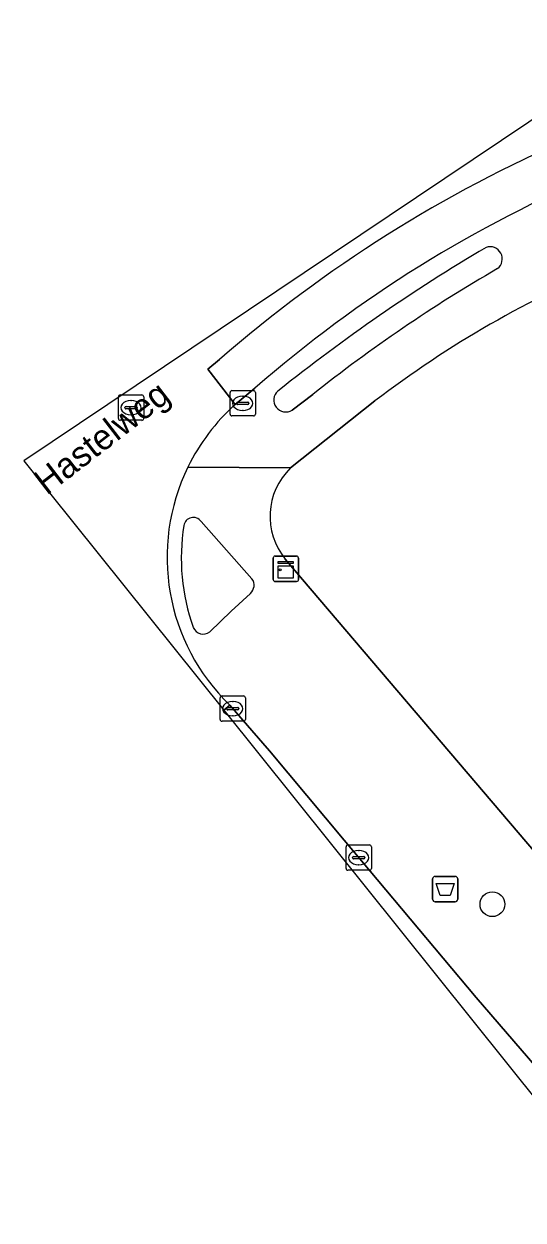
# Model space of a CAD drawing. Extents: x 159960 to 160866, y 382700 to 383354.
# Drawn here: x 159960.34 to 159980.05, y 383242.69 to 383289.88 of the extents above; entities that cross this region are included whole.
import ezdxf

# ---------------------------------------------------------------- set-up
doc = ezdxf.new("R2010")
doc.units = 0
for name, color, linetype in [('IMGEO_Afvalbak', 7, 'Continuous'), ('IMGEO_Boom', 7, 'Continuous'), ('IMGEO_Erf', 7, 'Continuous'), ('IMGEO_Groenvoorziening', 7, 'Continuous'), ('IMGEO_Kast', 7, 'Continuous'), ('IMGEO_Kolk', 7, 'Continuous'), ('IMGEO_Openbare_ruimte_label', 7, 'Continuous'), ('IMGEO_Rijbaan_lokaal_gesloten', 7, 'Continuous'), ('IMGEO_Rijbaan_lokaal_open', 7, 'Continuous'), ('IMGEO_Rioolput', 7, 'Continuous'), ('IMGEO_Voetpad_open', 7, 'Continuous')]:
    doc.layers.add(name, color=color, linetype=linetype)

msp = doc.modelspace()

# ---------------------------------------------------------------- linework, layer by layer
at = {"layer": 'IMGEO_Afvalbak'}
for p, q in [((159976.475, 383255.351), (159976.475, 383256.151)), ((159976.475, 383256.151), (159976.475, 383255.351)), ((159976.575, 383256.251), (159977.365, 383256.251)), ((159977.365, 383256.251), (159976.575, 383256.251)), ((159977.465, 383256.151), (159977.465, 383255.351)), ((159977.465, 383255.351), (159977.465, 383256.151)), ((159977.365, 383255.251), (159976.575, 383255.251)), ((159976.575, 383255.251), (159977.365, 383255.251))]:
    msp.add_line(p, q, dxfattribs=at)
msp.add_lwpolyline([(159976.618, 383255.965), (159977.322, 383255.965), (159977.173, 383255.495), (159976.767, 383255.495), (159976.618, 383255.965)], dxfattribs=at)
for centre, start, end in [((159976.575, 383256.151), 90, 180), ((159976.575, 383256.151), 90, 180), ((159977.365, 383256.151), 0, 90), ((159977.365, 383256.151), 360, 90), ((159976.575, 383255.351), 180, 270), ((159976.575, 383255.351), 180, 270), ((159977.365, 383255.351), 270, 0), ((159977.365, 383255.351), 270, 0)]:
    msp.add_arc(centre, 0.1, start, end, dxfattribs=at)
at = {"layer": 'IMGEO_Boom'}
msp.add_circle((159978.834, 383255.154), 0.489, dxfattribs=at)
at = {"layer": 'IMGEO_Erf'}
for points in [[(159974.199, 383275.009), (159970.863, 383272.367)], [(159970.658, 383268.765), (159986.013, 383250.759), (159992.759, 383242.419), (159998.051, 383236.487), (160000.542, 383236.934), (160005.149, 383238.457), (160013.087, 383206.7), (160019.094, 383183.073)]]:
    msp.add_lwpolyline(points, dxfattribs=at)
for centre, radius, start, end in [((159999.178, 383242.385), 41.089, 112.1957, 127.4401), ((159972.714, 383270.455), 2.661, 134.0699, 219.4154)]:
    msp.add_arc(centre, radius, start, end, dxfattribs=at)
at = {"layer": 'IMGEO_Groenvoorziening'}
for points in [[(159970.931, 383274.652), (159971.74, 383275.266)], [(159969.34, 383267.997), (159967.334, 383270.256)], [(159968.518, 383266.716), (159969.28, 383267.417)], [(159967.676, 383265.902), (159968.518, 383266.716)]]:
    msp.add_lwpolyline(points, dxfattribs=at)
for centre, radius, start, end in [((160014.741, 383219.821), 71.122, 120.55448, 128.60501), ((159978.744, 383280.613), 0.48, 307.0757, 109.2397), ((160009.313, 383227.897), 60.461, 120.05341, 128.42181), ((159970.672, 383275.044), 0.47, 130.7167, 303.5118), ((159967.026, 383270.035), 0.379, 35.6158, 171.1086), ((159974.68, 383268.809), 8.13, 170.9031, 199.6247), ((159968.998, 383267.739), 0.428, 311.1667, 37.021), ((159967.416, 383266.239), 0.426, 202.271, 307.6046)]:
    msp.add_arc(centre, radius, start, end, dxfattribs=at)
at = {"layer": 'IMGEO_Kast'}
for p, q in [((159970.254, 383268.887), (159971.095, 383268.887)), ((159971.095, 383268.887), (159970.254, 383268.887)), ((159970.179, 383267.962), (159970.179, 383268.803)), ((159970.179, 383268.803), (159970.179, 383267.962)), ((159971.179, 383268.812), (159971.179, 383267.971)), ((159971.179, 383267.971), (159971.179, 383268.812)), ((159971.104, 383267.887), (159970.263, 383267.887)), ((159970.263, 383267.887), (159971.104, 383267.887))]:
    msp.add_line(p, q, dxfattribs=at)
for points in [[(159970.374, 383268.677), (159970.974, 383268.677), (159970.974, 383268.592), (159970.374, 383268.592), (159970.374, 383268.677)], [(159970.374, 383268.502), (159970.974, 383268.502), (159970.974, 383268.013), (159970.374, 383268.013), (159970.374, 383268.502)]]:
    msp.add_lwpolyline(points, dxfattribs=at)
msp.add_circle((159970.458, 383268.351), 0.0377, dxfattribs=at)
for centre, start, end in [((159970.257, 383268.809), 92.4484, 184.2845), ((159970.257, 383268.809), 92.4484, 184.2845), ((159971.101, 383268.809), 2.4484, 94.2845), ((159971.101, 383268.809), 2.4484, 94.2845), ((159970.257, 383267.965), 182.4484, 274.2845), ((159970.257, 383267.965), 182.4484, 274.2845), ((159971.101, 383267.965), 272.4484, 4.2845), ((159971.101, 383267.965), 272.4484, 4.2845)]:
    msp.add_arc(centre, 0.0779, start, end, dxfattribs=at)
at = {"layer": 'IMGEO_Kolk'}
for p, q in [((159968.478, 383274.491), (159968.478, 383275.343)), ((159968.553, 383275.417), (159969.405, 383275.417)), ((159968.966, 383275.197), (159968.991, 383275.197)), ((159969.479, 383275.343), (159969.479, 383274.491)), ((159968.737, 383274.911), (159968.737, 383274.923)), ((159969.175, 383274.874), (159968.777, 383274.874)), ((159968.78, 383274.96), (159969.178, 383274.96)), ((159968.989, 383274.637), (159968.964, 383274.637)), ((159969.221, 383274.923), (159969.221, 383274.911)), ((159969.405, 383274.417), (159968.553, 383274.417)), ((159968.084, 383262.444), (159968.084, 383263.296)), ((159968.159, 383263.37), (159969.011, 383263.37)), ((159969.085, 383263.296), (159969.085, 383262.444)), ((159968.343, 383262.864), (159968.343, 383262.876)), ((159968.781, 383262.827), (159968.383, 383262.827)), ((159968.386, 383262.913), (159968.784, 383262.913)), ((159968.572, 383263.15), (159968.597, 383263.15)), ((159968.827, 383262.876), (159968.827, 383262.864)), ((159969.011, 383262.37), (159968.159, 383262.37)), ((159968.595, 383262.59), (159968.57, 383262.59)), ((159973.056, 383256.565), (159973.056, 383257.417)), ((159973.131, 383257.491), (159973.983, 383257.491)), ((159973.544, 383257.271), (159973.569, 383257.271)), ((159974.057, 383257.417), (159974.057, 383256.565)), ((159973.315, 383256.985), (159973.315, 383256.997)), ((159973.753, 383256.948), (159973.355, 383256.948)), ((159973.358, 383257.034), (159973.756, 383257.034)), ((159973.567, 383256.711), (159973.542, 383256.711)), ((159973.799, 383256.997), (159973.799, 383256.985)), ((159973.983, 383256.491), (159973.131, 383256.491))]:
    msp.add_line(p, q, dxfattribs=at)
for points in [[(159968.478, 383274.491), (159968.478, 383275.343)], [(159968.553, 383275.417), (159969.405, 383275.417)], [(159969.479, 383275.343), (159969.479, 383274.491)], [(159969.405, 383274.417), (159968.553, 383274.417)], [(159968.084, 383262.444), (159968.084, 383263.296)], [(159968.159, 383263.37), (159969.011, 383263.37)], [(159969.085, 383263.296), (159969.085, 383262.444)], [(159969.011, 383262.37), (159968.159, 383262.37)], [(159973.056, 383256.565), (159973.056, 383257.417)], [(159973.131, 383257.491), (159973.983, 383257.491)], [(159974.057, 383257.417), (159974.057, 383256.565)], [(159973.983, 383256.491), (159973.131, 383256.491)]]:
    msp.add_lwpolyline(points, dxfattribs=at)
for centre, radius, start, end in [((159968.555, 383275.341), 0.0765, 91.552, 178.448), ((159968.555, 383275.341), 0.0765, 91.552, 178.448), ((159969.403, 383275.341), 0.0765, 1.552, 88.448), ((159969.403, 383275.341), 0.0765, 1.552, 88.448), ((159968.777, 383274.92), 0.0403, 85.8775, 175.7526), ((159968.774, 383274.91), 0.0366, 178.938, 274.7102), ((159969.178, 383274.917), 0.043, 264.8664, 352.4533), ((159969.182, 383274.922), 0.0386, 1.7309, 96.639), ((159968.555, 383274.493), 0.0765, 181.552, 268.448), ((159968.555, 383274.493), 0.0765, 181.552, 268.448), ((159969.403, 383274.493), 0.0765, 271.552, 358.448), ((159969.403, 383274.493), 0.0765, 271.552, 358.448), ((159968.161, 383263.294), 0.0765, 91.552, 178.448), ((159968.161, 383263.294), 0.0765, 91.552, 178.448), ((159969.009, 383263.294), 0.0765, 1.552, 88.448), ((159969.009, 383263.294), 0.0765, 1.552, 88.448), ((159968.383, 383262.873), 0.0403, 85.8775, 175.7526), ((159968.38, 383262.863), 0.0366, 178.938, 274.7102), ((159968.784, 383262.87), 0.043, 264.8664, 352.4533), ((159968.788, 383262.875), 0.0386, 1.7309, 96.639), ((159968.161, 383262.446), 0.0765, 181.552, 268.448), ((159968.161, 383262.446), 0.0765, 181.552, 268.448), ((159969.009, 383262.446), 0.0765, 271.552, 358.448), ((159969.009, 383262.446), 0.0765, 271.552, 358.448), ((159973.133, 383257.415), 0.0765, 91.552, 178.448), ((159973.133, 383257.415), 0.0765, 91.552, 178.448), ((159973.981, 383257.415), 0.0765, 1.552, 88.448), ((159973.981, 383257.415), 0.0765, 1.552, 88.448), ((159973.355, 383256.994), 0.0403, 85.8775, 175.7526), ((159973.352, 383256.984), 0.0366, 178.938, 274.7102), ((159973.756, 383256.991), 0.043, 264.8664, 352.4533), ((159973.76, 383256.996), 0.0386, 1.7309, 96.639), ((159973.133, 383256.567), 0.0765, 181.552, 268.448), ((159973.133, 383256.567), 0.0765, 181.552, 268.448), ((159973.981, 383256.567), 0.0765, 271.552, 358.448), ((159973.981, 383256.567), 0.0765, 271.552, 358.448)]:
    msp.add_arc(centre, radius, start, end, dxfattribs=at)
for centre, major_axis, ratio, start_param, end_param in [((159968.965, 383274.917), (-0.387, 0.002), 0.722429, 4.712389, 7.853982), ((159968.99, 383274.917), (-0.39, 0.002), 0.717154, 1.570796, 4.712389), ((159968.571, 383262.87), (-0.387, 0.002), 0.722429, 4.712389, 7.853982), ((159968.596, 383262.87), (-0.39, 0.002), 0.717154, 1.570796, 4.712389), ((159973.543, 383256.991), (-0.387, 0.002), 0.722429, 4.712389, 7.853982), ((159973.568, 383256.991), (-0.39, 0.002), 0.717154, 1.570796, 4.712389)]:
    msp.add_ellipse(centre, major_axis=major_axis, ratio=ratio, start_param=start_param, end_param=end_param, dxfattribs=at)
at = {"layer": 'IMGEO_Rijbaan_lokaal_gesloten'}
msp.add_lwpolyline([(159968.06, 383276.648), (159967.594, 383276.266), (159968.683, 383274.873), (159969.46, 383275.517)], dxfattribs=at)
for centre, radius, start, end in [((160003.271, 383236.118), 53.689, 95.8341, 130.983), ((160002.595, 383237.495), 50.435, 94.3795, 131.0712)]:
    msp.add_arc(centre, radius, start, end, dxfattribs=at)
at = {"layer": 'IMGEO_Rijbaan_lokaal_open'}
for points in [[(159997.814, 383289.529), (159997.778, 383289.885), (159985.83, 383289.731), (159960.338, 383272.649), (159968.231, 383262.808)], [(159968.683, 383274.873), (159967.594, 383276.266), (159968.06, 383276.648)], [(159968.231, 383262.808), (159968.468, 383263.009)], [(159995.149, 383231.573), (159985.049, 383243.527), (159978.189, 383251.472), (159972.977, 383257.683), (159970.034, 383261.211), (159968.468, 383263.009), (159968.231, 383262.808), (159997.514, 383226.3), (160003.465, 383211.242), (160004.31, 383208.29), (160017.356, 383162.697), (160026.926, 383153.096)]]:
    msp.add_lwpolyline(points, dxfattribs=at)
for centre, radius, start, end in [((160003.271, 383236.118), 53.689, 95.8341, 130.983), ((159974.098, 383268.836), 8.109, 131.8929, 153.9085), ((159974.09, 383268.841), 8.1, 153.9113, 226.0483)]:
    msp.add_arc(centre, radius, start, end, dxfattribs=at)
at = {"layer": 'IMGEO_Rioolput'}
for p, q in [((159964.068, 383274.319), (159964.068, 383275.171)), ((159964.143, 383275.245), (159964.995, 383275.245)), ((159964.556, 383275.025), (159964.581, 383275.025)), ((159965.069, 383275.171), (159965.069, 383274.319)), ((159964.327, 383274.739), (159964.327, 383274.751)), ((159964.765, 383274.702), (159964.367, 383274.702)), ((159964.37, 383274.788), (159964.768, 383274.788)), ((159964.811, 383274.751), (159964.811, 383274.739)), ((159964.995, 383274.245), (159964.143, 383274.245)), ((159964.579, 383274.465), (159964.554, 383274.465))]:
    msp.add_line(p, q, dxfattribs=at)
for points in [[(159964.068, 383274.319), (159964.068, 383275.171)], [(159964.143, 383275.245), (159964.995, 383275.245)], [(159965.069, 383275.171), (159965.069, 383274.319)], [(159964.995, 383274.245), (159964.143, 383274.245)]]:
    msp.add_lwpolyline(points, dxfattribs=at)
for centre, radius, start, end in [((159964.145, 383275.169), 0.0765, 91.552, 178.448), ((159964.145, 383275.169), 0.0765, 91.552, 178.448), ((159964.993, 383275.169), 0.0765, 1.552, 88.448), ((159964.993, 383275.169), 0.0765, 1.552, 88.448), ((159964.367, 383274.748), 0.0403, 85.8775, 175.7526), ((159964.364, 383274.738), 0.0366, 178.938, 274.7102), ((159964.768, 383274.745), 0.043, 264.8664, 352.4533), ((159964.772, 383274.75), 0.0386, 1.7309, 96.639), ((159964.145, 383274.321), 0.0765, 181.552, 268.448), ((159964.145, 383274.321), 0.0765, 181.552, 268.448), ((159964.993, 383274.321), 0.0765, 271.552, 358.448), ((159964.993, 383274.321), 0.0765, 271.552, 358.448)]:
    msp.add_arc(centre, radius, start, end, dxfattribs=at)
for centre, major_axis, ratio, start_param, end_param in [((159964.555, 383274.745), (-0.387, 0.002), 0.722429, 4.712389, 7.853982), ((159964.58, 383274.745), (-0.39, 0.002), 0.717154, 1.570796, 4.712389)]:
    msp.add_ellipse(centre, major_axis=major_axis, ratio=ratio, start_param=start_param, end_param=end_param, dxfattribs=at)
at = {"layer": 'IMGEO_Voetpad_open'}
for points in [[(159969.46, 383275.517), (159968.683, 383274.873)], [(159966.815, 383272.403), (159970.863, 383272.367), (159974.199, 383275.009)], [(159971.74, 383275.266), (159970.931, 383274.652)], [(159970.863, 383272.367), (159966.815, 383272.403)], [(159967.334, 383270.256), (159969.34, 383267.997)], [(160005.149, 383238.457), (160000.542, 383236.934), (159998.051, 383236.487), (159992.759, 383242.419), (159986.013, 383250.759), (159970.658, 383268.765)], [(159969.28, 383267.417), (159968.518, 383266.716)], [(159968.518, 383266.716), (159967.676, 383265.902)], [(159968.468, 383263.009), (159970.034, 383261.211), (159972.977, 383257.683), (159978.189, 383251.472), (159985.049, 383243.527)]]:
    msp.add_lwpolyline(points, dxfattribs=at)
for centre, radius, start, end in [((160002.595, 383237.495), 50.435, 94.3795, 131.0712), ((160014.741, 383219.821), 71.122, 120.55448, 128.60501), ((159978.744, 383280.613), 0.48, 307.0757, 109.2397), ((160009.313, 383227.897), 60.461, 120.05341, 128.42181), ((159999.178, 383242.385), 41.089, 112.1957, 127.4401), ((159970.672, 383275.044), 0.47, 130.7167, 303.5118), ((159974.098, 383268.836), 8.109, 131.8929, 153.9085), ((159974.09, 383268.841), 8.1, 153.9113, 226.0483), ((159972.714, 383270.455), 2.661, 134.0699, 219.4154), ((159967.026, 383270.035), 0.379, 35.6158, 171.1086), ((159974.68, 383268.809), 8.13, 170.9031, 199.6247), ((159968.998, 383267.739), 0.428, 311.1667, 37.021), ((159967.416, 383266.239), 0.426, 202.271, 307.6046)]:
    msp.add_arc(centre, radius, start, end, dxfattribs=at)

# ---------------------------------------------------------------- texts
at = {"layer": 'IMGEO_Openbare_ruimte_label'}
msp.add_text('Hastelweg', height=1, rotation=37.6035, dxfattribs=at).set_placement((159961.236, 383271.268))

doc.saveas('drawing.dxf')
